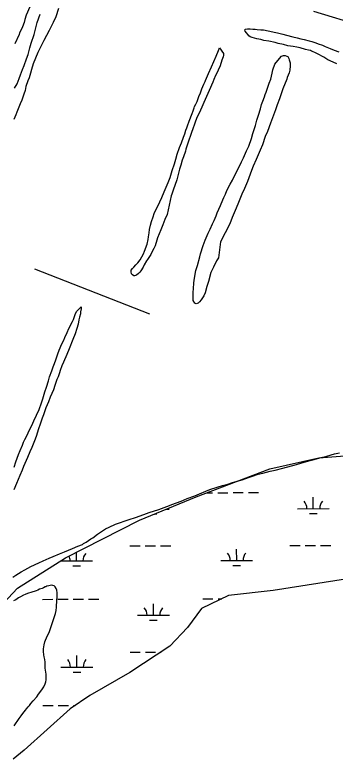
# Model space of a CAD drawing. Extents: x 3355677 to 3393573, y 612928 to 638357.
# Drawn here: x 3373539 to 3374543, y 626958 to 629290 of the extents above; entities that cross this region are included whole.
import ezdxf

# ---------------------------------------------------------------- set-up
doc = ezdxf.new("R2010")
doc.units = 0
for name, color, linetype in [('V-SITE-VEGE', 7, 'Continuous'), ('V-TOPO-SHOR', 7, 'Continuous'), ('V-WETL-SWMP', 7, 'Continuous')]:
    doc.layers.add(name, color=color, linetype=linetype)

msp = doc.modelspace()

# ---------------------------------------------------------------- linework, layer by layer
at = {"layer": 'V-SITE-VEGE'}
for points in [[(3373675.6, 629309.6), (3373667.2, 629283.7), (3373659.4, 629265.8), (3373646.8, 629240.9), (3373638.4, 629225.1), (3373629.4, 629209.8), (3373611.6, 629172.3), (3373596.9, 629136.9), (3373591.1, 629118.4), (3373588.5, 629107.3), (3373584.3, 629093.1), (3373579.6, 629083.6), (3373573.8, 629065.6), (3373571.8, 629053), (3373567, 629041.3), (3373560.8, 629022.9), (3373556, 629011.8), (3373551.8, 629000.7), (3373545.5, 628984.9), (3373541.9, 628976.4), (3373536.1, 628962.1)], [(3373585.9, 629315.2), (3373574.9, 629289.3), (3373570.2, 629275.6), (3373568.1, 629266.1), (3373562.9, 629252.9), (3373561.3, 629247.6), (3373553.9, 629233.3), (3373552.4, 629228.6), (3373538.7, 629199.5)], [(3374568.8, 629272.6), (3374534.4, 629283.1), (3374475.9, 629300.4)], [(3373538, 629060.8), (3373546.4, 629074.5), (3373552.2, 629090.9), (3373556.9, 629102), (3373562.6, 629118.9), (3373567.9, 629131), (3373575.2, 629152.1), (3373580.5, 629166.4), (3373585.7, 629187), (3373589.9, 629201.2), (3373599.8, 629228.7), (3373609.2, 629266.2), (3373618.2, 629292.6)], [(3374423.2, 629188.9), (3374411.1, 629191.5), (3374394.8, 629192.6), (3374381.6, 629197.3), (3374364.1, 629200.9), (3374355.2, 629203.5), (3374335.1, 629207.2), (3374319.8, 629209.8), (3374309.8, 629212.4), (3374297.1, 629215), (3374282.9, 629219.7), (3374277.1, 629221.3), (3374272.3, 629223.9), (3374270.2, 629227.1), (3374264.9, 629233.9), (3374261.2, 629239.2), (3374259.6, 629242.9), (3374262.2, 629245), (3374268, 629246.6), (3374277, 629246.6), (3374285.4, 629245.1), (3374291.8, 629245.1), (3374298.1, 629244), (3374309.7, 629243.5), (3374318.1, 629243), (3374333.5, 629239.9), (3374338.2, 629239.4), (3374351.4, 629236.2), (3374362, 629234.2), (3374379.4, 629229.5), (3374391, 629226.8), (3374410.5, 629221.6), (3374424.2, 629218.5), (3374435.3, 629215.3), (3374446.4, 629212.7), (3374461.2, 629209.1), (3374470.2, 629206.5), (3374482.8, 629202.3), (3374490.2, 629199.1), (3374502.9, 629194.9), (3374511.9, 629191.3), (3374527.2, 629184.4), (3374539.8, 629179.7), (3374554.6, 629173.9)], [(3374096.8, 628933.4), (3374093.1, 628921.3), (3374081.1, 628888.5), (3374075.3, 628869), (3374073.7, 628863.2), (3374067.5, 628845.2), (3374063.3, 628834.7), (3374059.1, 628818.8), (3374055.4, 628806.2), (3374050.2, 628786.1), (3374046.5, 628773.4), (3374035.5, 628741.2), (3374030.8, 628728), (3374028.7, 628722.8), (3374016.2, 628664.7), (3374009.4, 628648.9), (3374002.5, 628632.5), (3373996.8, 628616.7), (3373986.3, 628591.8), (3373983.7, 628584.4), (3373978.4, 628566.5), (3373974.8, 628557.5), (3373968.5, 628546.4), (3373964.8, 628539.6), (3373955.3, 628523.2), (3373952.2, 628519), (3373944.8, 628506.8), (3373941.1, 628499.4), (3373934.3, 628488.3), (3373930.6, 628483.6), (3373926.9, 628479.9), (3373920.6, 628474.6), (3373913.8, 628472.5), (3373911.7, 628472.4), (3373907.4, 628475.6), (3373904.8, 628478.2), (3373903.7, 628484.6), (3373903.7, 628489.8), (3373907.4, 628495.7), (3373911.6, 628499.9), (3373917.9, 628506.8), (3373924.8, 628512.6), (3373932.1, 628522.6), (3373942.1, 628541.1), (3373945.8, 628550.1), (3373953.6, 628571.2), (3373956.8, 628586), (3373958.3, 628594.4), (3373960.4, 628607.6), (3373960.9, 628617.1), (3373964.6, 628631.3), (3373967.7, 628643), (3373972.4, 628657.7), (3373976.1, 628667.2), (3373982.4, 628681.5), (3373987.1, 628691), (3373999.7, 628717.9), (3374007.6, 628735.9), (3374010.7, 628742.8), (3374019.6, 628764.9), (3374025.4, 628780.2), (3374032.2, 628801.9), (3374039.6, 628823.5), (3374043.2, 628837.8), (3374047.9, 628853.1), (3374055.3, 628874.2), (3374061, 628889), (3374067.8, 628907), (3374071.5, 628917.5), (3374075.2, 628928.6), (3374078.3, 628936), (3374080.4, 628942.8), (3374085.7, 628956.6), (3374095.1, 628980.9), (3374098.2, 628989.3), (3374101.4, 628998.8), (3374102.4, 629002.5), (3374106.1, 629009.9), (3374110.8, 629018.9), (3374116.1, 629034.2), (3374121.3, 629045.8), (3374125.5, 629057.9), (3374131.8, 629072.7), (3374135.5, 629081.7), (3374136.5, 629084.9), (3374146.5, 629106.5), (3374155.4, 629127.1), (3374169.6, 629160.4), (3374176.9, 629178.3), (3374180.6, 629186.3), (3374192.8, 629169.4), (3374193.3, 629164.1), (3374191.7, 629158.9), (3374187.5, 629148.3), (3374182.8, 629130.9), (3374176, 629117.1), (3374171.8, 629107.1), (3374168.1, 629099.7), (3374162.9, 629087.6), (3374159.8, 629079.7), (3374148.2, 629052.7)], [(3374547.9, 629137), (3374536.8, 629141.7), (3374519.9, 629149.6), (3374507.2, 629157.5), (3374487.6, 629168.5), (3374481.3, 629171.1), (3374472.3, 629175.3), (3374468.6, 629176.4), (3374466, 629178), (3374459.7, 629179), (3374449.6, 629181.1), (3374433.3, 629186.3), (3374423.2, 629188.9)], [(3374148.2, 629052.7), (3374130.9, 629015.2), (3374125.1, 629001), (3374116.7, 628982), (3374110.9, 628970.3), (3374105.2, 628956.6), (3374102, 628947.6), (3374096.8, 628933.4)], [(3373728.9, 628354.4), (3373733.7, 628361.7), (3373744.9, 628373.2), (3373746.5, 628375.3), (3373746.5, 628368.5), (3373745.3, 628360), (3373744.7, 628353.7), (3373741.5, 628342.7), (3373739.8, 628334.2), (3373737.6, 628321.1), (3373733.8, 628307.4), (3373728.3, 628290.6), (3373721.3, 628272.7), (3373709.4, 628243.3), (3373701.9, 628225.9), (3373691.6, 628201.7), (3373686.3, 628190.2), (3373680.9, 628176), (3373678.7, 628168.6), (3373674.4, 628156), (3373671.1, 628147.1), (3373664.1, 628129.2), (3373659.7, 628115), (3373649.5, 628091.9), (3373644.6, 628077.7), (3373636, 628058.2), (3373633.8, 628052.5), (3373628.4, 628036.7), (3373624.6, 628026.7), (3373618.1, 628007.8), (3373613.3, 627993), (3373606.2, 627969.4), (3373600.8, 627955.2), (3373592.1, 627934.1), (3373586.2, 627921), (3373578.7, 627903.1), (3373566.3, 627874.8), (3373562, 627863.7), (3373554.9, 627846.4), (3373544.2, 627821.2), (3373536.1, 627801.7)], [(3373536.7, 627872.9), (3373542.2, 627889.8), (3373550.3, 627912.9), (3373555.7, 627925.5), (3373562.7, 627941.3), (3373566.4, 627950.7), (3373570.2, 627959.7), (3373578.3, 627974.9), (3373583.1, 627985.9), (3373592.8, 628003.8), (3373598.2, 628018), (3373614.9, 628053.2), (3373622.4, 628074.2), (3373627.3, 628087.3), (3373633.3, 628108.9), (3373638.2, 628123.1), (3373644.2, 628143.6), (3373648, 628156.2), (3373655, 628174.6), (3373658.8, 628186.7), (3373663.1, 628197.8), (3373668, 628209.3), (3373674, 628228.3), (3373677.7, 628239.3), (3373686.4, 628259.3), (3373692.3, 628270.3), (3373695.5, 628279.3), (3373703.1, 628295), (3373708.4, 628307.1), (3373719.7, 628329.1), (3373722.9, 628336), (3373725.1, 628341.8), (3373728.9, 628354.4)], [(3373917.2, 627715.4), (3373943.1, 627724.2), (3373959.6, 627730.3), (3373990.2, 627740.1), (3374023.6, 627752.4), (3374031.5, 627756), (3374060.1, 627766.3), (3374078.7, 627774.6), (3374103.5, 627783.4), (3374117.8, 627789), (3374137.4, 627797.8), (3374150.1, 627802.4), (3374173.4, 627810.1), (3374190.3, 627815.3), (3374206.7, 627819.3), (3374209.9, 627820.4), (3374217.8, 627823.5), (3374235.8, 627829.1), (3374251.2, 627833.2), (3374271.8, 627840.4), (3374284, 627845), (3374302, 627850.6), (3374316.2, 627854.2), (3374339.5, 627860.3), (3374354.8, 627863.9), (3374378.6, 627870), (3374421.5, 627881.2), (3374438.9, 627886.3), (3374464.3, 627893.5), (3374473.3, 627895.5), (3374499.2, 627902.7), (3374517.2, 627907.2), (3374541, 627914.4), (3374556.8, 627918)], [(3373532.5, 627528), (3373542.6, 627534.7), (3373559.1, 627545.1), (3373570.2, 627550.8), (3373588.7, 627561.2), (3373614.2, 627573.1), (3373627.9, 627578.8), (3373646.5, 627587.6), (3373659.2, 627592.7), (3373679.3, 627601.5), (3373695.2, 627607.2), (3373720.1, 627617.5), (3373736, 627624.8), (3373750.8, 627630.4), (3373754.5, 627633.6), (3373763, 627637.7), (3373776.8, 627648.1), (3373783.2, 627651.8), (3373798.6, 627662.7), (3373807.6, 627669.5), (3373823, 627679.4), (3373834.6, 627685), (3373854.8, 627693.8), (3373897.1, 627709.3), (3373917.2, 627715.4)], [(3373536.7, 627062.6), (3373552.8, 627084.7), (3373558.6, 627093.6), (3373564, 627100.9), (3373572, 627110.9), (3373575.7, 627115), (3373580.5, 627121.3), (3373584.8, 627126), (3373589.6, 627132.3), (3373597, 627140.2), (3373607.7, 627152.7), (3373613.6, 627161.6), (3373623.7, 627175.3), (3373629.6, 627184.2), (3373633.9, 627193.6), (3373636.6, 627200.5), (3373637.2, 627206.3), (3373637.3, 627213.1), (3373636.8, 627224.2), (3373634.4, 627242.7), (3373633.9, 627250.6), (3373634, 627262.2), (3373633, 627269.6), (3373630.5, 627278.6), (3373629.5, 627284.9), (3373629, 627295), (3373629.1, 627303.4), (3373630.8, 627316.1), (3373633.5, 627325.5), (3373640.6, 627342.9), (3373647, 627354.9), (3373651.3, 627367.6), (3373657.3, 627386), (3373661.1, 627398.1), (3373666, 627414.4), (3373668.2, 627423.3), (3373669.4, 627434.4), (3373670.6, 627455.5), (3373671.7, 627465), (3373671.9, 627479.2), (3373670.4, 627487.1), (3373668.3, 627492.4), (3373665.2, 627497.7), (3373662, 627500.9), (3373658.4, 627501.5), (3373654.7, 627502.6), (3373649.4, 627501.6), (3373645.2, 627501.1), (3373639.4, 627499.6), (3373636.2, 627498), (3373634.1, 627497.5), (3373629.3, 627494.9), (3373625, 627492.8), (3373616.1, 627490.3), (3373610.8, 627487.2), (3373605.5, 627485.1), (3373589.1, 627480.5), (3373582.2, 627477.9), (3373578.5, 627476.4), (3373571.6, 627473.3), (3373565.8, 627471.2), (3373556.8, 627466), (3373550.9, 627462.9), (3373541.9, 627457.2), (3373535, 627453.6)]]:
    msp.add_lwpolyline(points, dxfattribs=at)
msp.add_lwpolyline([(3374176.9, 628529), (3374171.6, 628519.5), (3374162.2, 628499.4), (3374153.8, 628482.5), (3374146.4, 628455.1), (3374141.2, 628438.7), (3374135.4, 628419.2), (3374131.8, 628409.7), (3374125.5, 628400.7), (3374123.4, 628397.5), (3374118.1, 628391.2), (3374113.9, 628386.9), (3374107, 628384.8), (3374103.3, 628386.4), (3374098.1, 628395.3), (3374097.5, 628404.3), (3374098, 628420.7), (3374099, 628431.7), (3374100, 628450.7), (3374102.6, 628465), (3374106.8, 628488.7), (3374111.5, 628505.1), (3374118.8, 628532), (3374121.4, 628541), (3374129.8, 628567.9), (3374135.6, 628584.3), (3374144.5, 628605.9), (3374150.8, 628619.1), (3374158.2, 628635.5), (3374163.4, 628646.1), (3374169.7, 628660.3), (3374173.4, 628669.8), (3374183.9, 628692.5), (3374186, 628698.3), (3374194.4, 628717.3), (3374199.6, 628728.4), (3374203.8, 628739.5), (3374214.3, 628759.1), (3374221.7, 628772.3), (3374232.2, 628793.9), (3374239.5, 628807.7), (3374249.5, 628829.3), (3374255.8, 628842.5), (3374264.7, 628863.6), (3374272.1, 628878.4), (3374280.4, 628902.2), (3374284.6, 628918), (3374293, 628943.9), (3374297.7, 628959.7), (3374302.4, 628976.1), (3374309.2, 628996.1), (3374312.4, 629009.3), (3374316.6, 629019.4), (3374321.8, 629033.6), (3374323.9, 629040.5), (3374327, 629048.4), (3374330.2, 629057.4), (3374336.5, 629076.4), (3374341.2, 629089.1), (3374345.4, 629107.5), (3374348, 629117.6), (3374354.3, 629135.5), (3374357.9, 629141.3), (3374374.8, 629160.9), (3374381.1, 629163), (3374385.9, 629163), (3374391.7, 629160.9), (3374394.8, 629159.3), (3374397.5, 629153), (3374399.1, 629148.8), (3374401.7, 629139.3), (3374401.8, 629130.3), (3374400.7, 629116.6), (3374398.6, 629108.7), (3374392.9, 629093.4), (3374391.3, 629088.1), (3374379.2, 629058.5), (3374372.4, 629039.5), (3374368.2, 629026.9), (3374361.4, 629007.9), (3374356.2, 628992.6), (3374346.7, 628967.2), (3374339.9, 628950.3), (3374330.5, 628925), (3374323.7, 628908.6), (3374314.8, 628883.3), (3374308, 628866.4), (3374301.7, 628851.6), (3374295.4, 628837.3), (3374286.4, 628815.7), (3374280.7, 628802.5), (3374268.1, 628768.2), (3374258.6, 628745.5), (3374250.8, 628728.6), (3374239.8, 628702.2), (3374232.4, 628684.2), (3374220.4, 628655.2), (3374212.5, 628635.6), (3374198.3, 628607.6), (3374183.6, 628579.1)], close=True, dxfattribs=at)
at = {"layer": 'V-TOPO-SHOR'}
msp.add_line((3373600.5, 628494.5), (3373961.4, 628353.1), dxfattribs=at)
at = {"layer": 'V-WETL-SWMP'}
for p, q in [((3374142.2, 627792.6), (3374159, 627792.7)), ((3374175, 627792.7), (3374207, 627792.8)), ((3374223, 627792.9), (3374255, 627792.9)), ((3374271, 627793), (3374303, 627793.1)), ((3374474.5, 627742.8), (3374474.4, 627778.8)), ((3374014.7, 627741.6), (3374022.6, 627741.6)), ((3374424.5, 627742.6), (3374524.5, 627742.9)), ((3373976.6, 627726), (3373984.6, 627726.1)), ((3374462.5, 627727.3), (3374486.5, 627727.4)), ((3373899.5, 627625.8), (3373931.5, 627625.9)), ((3373947.5, 627626), (3373979.5, 627626)), ((3373995.5, 627626.1), (3374027.5, 627626.2)), ((3374401.4, 627627.2), (3374433.4, 627627.2)), ((3374449.4, 627627.3), (3374481.4, 627627.4)), ((3374497.4, 627627.4), (3374529.4, 627627.5)), ((3373732.5, 627579), (3373732.5, 627606.5)), ((3374234.4, 627580.3), (3374234.3, 627616.3)), ((3373682.5, 627578.8), (3373782.5, 627579.1)), ((3374184.4, 627580.2), (3374284.4, 627580.4)), ((3373720.6, 627563.5), (3373744.6, 627563.6)), ((3374222.5, 627564.8), (3374246.5, 627564.9)), ((3373626, 627458.6), (3373658, 627458.7)), ((3373674, 627458.7), (3373706, 627458.8)), ((3373722, 627458.9), (3373754, 627459)), ((3373770, 627459), (3373802, 627459.1)), ((3374127.9, 627459.9), (3374159.9, 627460)), ((3374175.9, 627460.1), (3374187.5, 627460.1)), ((3373973.5, 627408.8), (3373973.4, 627444.8)), ((3373923.5, 627408.7), (3374023.5, 627408.9)), ((3373961.5, 627393.3), (3373985.5, 627393.4)), ((3373900.3, 627293.2), (3373932.3, 627293.3)), ((3373948.3, 627293.3), (3373980.3, 627293.4)), ((3373996.3, 627293.4), (3373997.4, 627293.4)), ((3373733.4, 627246.3), (3373733.3, 627282.3)), ((3373683.4, 627246.2), (3373783.4, 627246.4)), ((3373721.4, 627230.8), (3373745.4, 627230.9)), ((3373626.9, 627126), (3373658.9, 627126)), ((3373674.9, 627126.1), (3373706.9, 627126.2)), ((3373722.9, 627126.2), (3373728.3, 627126.2))]:
    msp.add_line(p, q, dxfattribs=at)
for points in [[(3373415.8, 627353.6), (3373547, 627493.9), (3373698.1, 627589), (3373929.8, 627707), (3374107.8, 627779.5), (3374338.1, 627867.7), (3374492.1, 627902), (3374724, 627919.5)], [(3374595.8, 627525.4), (3374348.8, 627485.8), (3374208.9, 627470.4), (3374124, 627429.5), (3374079.9, 627370.1), (3374025.1, 627311.5), (3373899.5, 627229.7), (3373774, 627157.7), (3373712.1, 627115), (3373568, 626986.3), (3373534.1, 626957.9)]]:
    msp.add_lwpolyline(points, dxfattribs=at)
for centre, start, end in [((3374419.2, 627743.1), 359.3782, 40.9218), ((3374529.7, 627743.4), 139.3782, 180.9218), ((3373787.8, 627579.6), 139.3782, 180.9218), ((3374179.2, 627580.6), 359.3782, 40.9218), ((3374289.7, 627580.9), 139.3782, 180.9218), ((3373677.3, 627579.3), 359.3782, 25.7083), ((3373918.2, 627409.1), 359.3782, 40.9218), ((3374028.7, 627409.4), 139.3782, 180.9218), ((3373678.2, 627246.6), 359.3782, 40.9218), ((3373788.6, 627246.9), 139.3782, 180.9218)]:
    msp.add_arc(centre, 35.2, start, end, dxfattribs=at)

doc.saveas('drawing.dxf')
